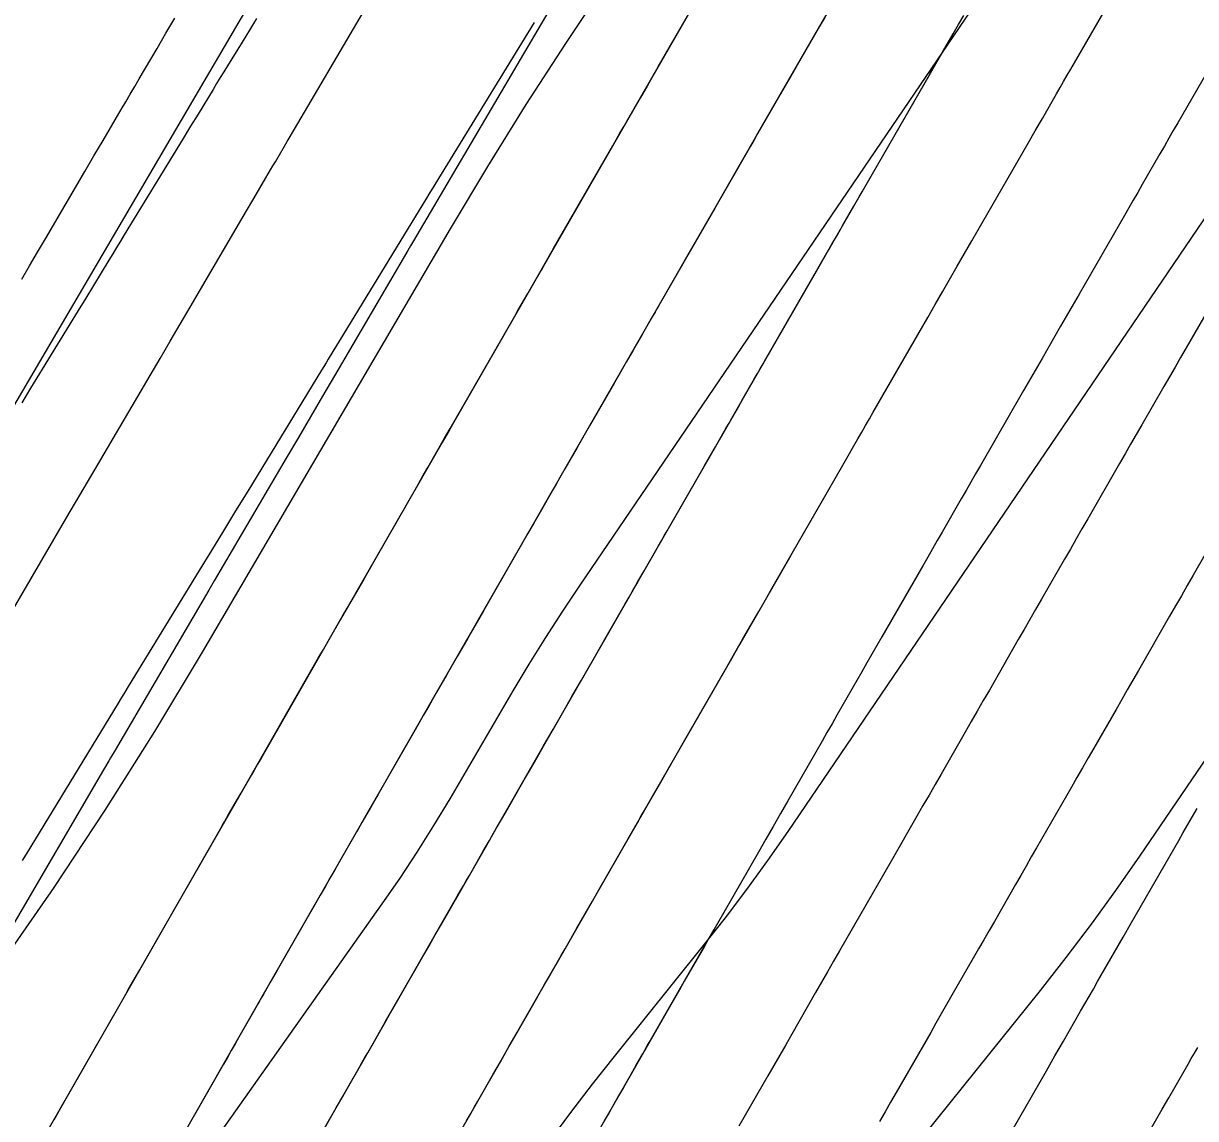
# Model space of a CAD drawing. Extents: x 1005228 to 1008882, y 1883389 to 1885754.
# Drawn here: x 1008490.97 to 1008520.37, y 1885010.91 to 1885038.39 of the extents above; entities that cross this region are included whole.
import ezdxf

# ---------------------------------------------------------------- set-up
doc = ezdxf.new("R2010")
doc.units = 0
for name, color, linetype in [('ATDIMS', 7, 'Continuous'), ('C-ANNO-NOTE', 7, 'Continuous'), ('S_BRIDGE', 7, 'Continuous'), ('TSOBSTACLE', 7, 'Continuous')]:
    doc.layers.add(name, color=color, linetype=linetype)

msp = doc.modelspace()

# ---------------------------------------------------------------- linework, layer by layer
at = {"layer": 'ATDIMS'}
for points in [[(1008490.922, 1885031.969), (1008491.121, 1885032.308), (1008491.32, 1885032.648), (1008491.519, 1885032.987), (1008492.508, 1885034.675), (1008492.735, 1885035.063), (1008492.962, 1885035.451), (1008493.42, 1885036.232), (1008493.532, 1885036.423), (1008493.644, 1885036.614), (1008493.756, 1885036.805), (1008493.868, 1885036.996), (1008494.316, 1885037.76), (1008494.54, 1885038.141), (1008494.764, 1885038.523)], [(1008503.776, 1885038.415), (1008501.288, 1885034.35), (1008501.195, 1885034.197), (1008501.163, 1885034.146), (1008501.078, 1885034.005), (1008498.612, 1885029.966), (1008498.555, 1885029.873), (1008498.44, 1885029.685), (1008496.591, 1885026.655), (1008496.287, 1885026.157), (1008495.983, 1885025.659), (1008495.679, 1885025.161), (1008495.375, 1885024.663), (1008493.595, 1885021.746), (1008493.51, 1885021.607), (1008493.404, 1885021.433), (1008493.34, 1885021.328), (1008491.034, 1885017.543), (1008490.935, 1885017.38)], [(1008498.513, 1885010.655), (1008498.667, 1885010.924), (1008498.82, 1885011.192), (1008498.974, 1885011.461), (1008499.128, 1885011.729), (1008499.743, 1885012.804), (1008500.05, 1885013.341), (1008500.358, 1885013.878), (1008500.984, 1885014.972), (1008501.139, 1885015.244), (1008501.295, 1885015.516), (1008501.451, 1885015.788), (1008501.607, 1885016.059), (1008502.589, 1885017.771), (1008502.826, 1885018.185), (1008503.063, 1885018.598), (1008503.537, 1885019.424), (1008503.655, 1885019.631), (1008503.774, 1885019.837), (1008503.892, 1885020.044), (1008504.011, 1885020.251), (1008505.297, 1885022.493), (1008505.584, 1885022.992), (1008506.062, 1885023.825), (1008506.158, 1885023.992), (1008506.253, 1885024.158), (1008506.349, 1885024.325), (1008506.444, 1885024.492), (1008508.048, 1885027.285), (1008508.322, 1885027.763), (1008508.596, 1885028.24), (1008508.665, 1885028.36), (1008508.733, 1885028.479), (1008508.802, 1885028.598), (1008508.871, 1885028.718), (1008510.857, 1885032.173), (1008511.137, 1885032.659), (1008511.177, 1885032.728), (1008511.216, 1885032.798), (1008511.256, 1885032.867), (1008511.296, 1885032.937), (1008513.672, 1885037.061), (1008513.713, 1885037.133), (1008514.026, 1885037.677)], [(1008521.105, 1885037.951), (1008519.92, 1885035.893), (1008519.808, 1885035.699), (1008519.697, 1885035.506), (1008519.585, 1885035.312), (1008519.473, 1885035.118), (1008519.027, 1885034.343), (1008518.916, 1885034.149), (1008518.804, 1885033.956), (1008518.693, 1885033.762), (1008518.581, 1885033.568), (1008517.444, 1885031.593), (1008517.328, 1885031.392), (1008517.212, 1885031.191), (1008517.096, 1885030.99), (1008516.98, 1885030.788), (1008516.517, 1885029.984), (1008516.402, 1885029.782), (1008516.286, 1885029.581), (1008516.17, 1885029.38), (1008516.054, 1885029.179), (1008514.97, 1885027.293), (1008514.849, 1885027.084), (1008514.729, 1885026.875), (1008514.609, 1885026.666), (1008514.489, 1885026.456), (1008514.008, 1885025.619), (1008513.887, 1885025.409), (1008513.767, 1885025.2), (1008513.647, 1885024.991), (1008513.527, 1885024.781), (1008512.5, 1885022.994), (1008512.375, 1885022.775), (1008512.249, 1885022.557), (1008512.124, 1885022.339), (1008511.999, 1885022.12), (1008511.497, 1885021.247), (1008511.372, 1885021.029), (1008511.247, 1885020.81), (1008511.121, 1885020.592), (1008510.996, 1885020.374), (1008510.14, 1885018.882), (1008509.955, 1885018.56), (1008509.771, 1885018.239), (1008509.587, 1885017.917), (1008509.402, 1885017.596), (1008508.532, 1885016.079), (1008508.408, 1885015.863), (1008508.285, 1885015.647), (1008508.161, 1885015.431), (1008508.037, 1885015.215), (1008507.541, 1885014.351), (1008507.418, 1885014.135), (1008507.294, 1885013.919), (1008507.17, 1885013.703), (1008507.046, 1885013.487), (1008506.015, 1885011.687), (1008505.895, 1885011.478), (1008505.776, 1885011.269), (1008505.656, 1885011.06), (1008505.536, 1885010.852)]]:
    msp.add_lwpolyline(points, dxfattribs=at)
at = {"layer": 'C-ANNO-NOTE'}
for points in [[(1008484.98, 1885007.105), (1008490.41, 1885014.786), (1008491.734, 1885016.703), (1008493.017, 1885018.646), (1008494.258, 1885020.617), (1008495.457, 1885022.614), (1008501.679, 1885033.231), (1008502.616, 1885034.8), (1008503.578, 1885036.352), (1008504.567, 1885037.887), (1008505.581, 1885039.407), (1008509.69, 1885045.452), (1008510.716, 1885046.964), (1008511.739, 1885048.478), (1008512.759, 1885049.994), (1008513.777, 1885051.511), (1008520.108, 1885060.967)], [(1008506.316, 1885054.728), (1008505.958, 1885054.198), (1008505.596, 1885053.669), (1008505.231, 1885053.144), (1008504.863, 1885052.621), (1008502.845, 1885049.778), (1008502.743, 1885049.633), (1008502.641, 1885049.489), (1008502.54, 1885049.343), (1008502.439, 1885049.198), (1008502.035, 1885048.617), (1008501.937, 1885048.47), (1008501.844, 1885048.319), (1008501.756, 1885048.166), (1008501.673, 1885048.01), (1008500.245, 1885045.199), (1008499.976, 1885044.68), (1008499.7, 1885044.165), (1008499.416, 1885043.654), (1008499.124, 1885043.148), (1008485.872, 1885020.535)], [(1008523.194, 1885037.321), (1008510.137, 1885018.111), (1008509.629, 1885017.379), (1008509.106, 1885016.658), (1008508.569, 1885015.947), (1008508.018, 1885015.247), (1008505.783, 1885012.468), (1008505.23, 1885011.769), (1008504.688, 1885011.062), (1008504.157, 1885010.347)], [(1008521.316, 1885020.958), (1008518.959, 1885017.491), (1008518.362, 1885016.63), (1008517.747, 1885015.782), (1008517.116, 1885014.947), (1008516.467, 1885014.124), (1008507.094, 1885002.464)]]:
    msp.add_lwpolyline(points, dxfattribs=at)
at = {"layer": 'S_BRIDGE'}
msp.add_lwpolyline([(1008482.593, 1884991.719), (1008499.966, 1885016.295), (1008500.411, 1885016.94), (1008500.843, 1885017.594), (1008501.261, 1885018.257), (1008501.665, 1885018.93), (1008503.251, 1885021.637), (1008503.653, 1885022.31), (1008504.067, 1885022.977), (1008504.491, 1885023.636), (1008504.927, 1885024.288), (1008520.173, 1885046.721), (1008520.585, 1885047.329)], dxfattribs=at)
at = {"layer": 'TSOBSTACLE'}
for points in [[(1008508.922, 1885040.836), (1008506.695, 1885036.967), (1008506.608, 1885036.817), (1008506.436, 1885036.517), (1008504.209, 1885032.646), (1008504.145, 1885032.534), (1008503.973, 1885032.235), (1008503.951, 1885032.197), (1008501.727, 1885028.324), (1008501.641, 1885028.174), (1008501.469, 1885027.875), (1008499.78, 1885024.932), (1008499.492, 1885024.429), (1008499.203, 1885023.926), (1008498.914, 1885023.423), (1008498.626, 1885022.92), (1008496.916, 1885019.938), (1008496.839, 1885019.804), (1008496.742, 1885019.636), (1008496.685, 1885019.535), (1008494.422, 1885015.585), (1008494.263, 1885015.308), (1008494.21, 1885015.215), (1008491.93, 1885011.228), (1008491.787, 1885010.978), (1008491.739, 1885010.895)], [(1008505.116, 1885040.36), (1008503.256, 1885037.196), (1008503.2, 1885037.101), (1008500.753, 1885032.932), (1008500.678, 1885032.805), (1008500.61, 1885032.689), (1008498.771, 1885029.549), (1008498.468, 1885029.032), (1008498.164, 1885028.515), (1008497.861, 1885027.998), (1008497.558, 1885027.48), (1008495.752, 1885024.398), (1008495.619, 1885024.17), (1008493.267, 1885020.155), (1008493.152, 1885019.958), (1008493.108, 1885019.883), (1008492.976, 1885019.657), (1008490.641, 1885015.66)], [(1008502.081, 1885010.854), (1008502.175, 1885011.018), (1008502.27, 1885011.183), (1008502.364, 1885011.347), (1008502.74, 1885012.004), (1008502.928, 1885012.333), (1008503.116, 1885012.661), (1008504.456, 1885014.999), (1008504.553, 1885015.17), (1008504.651, 1885015.34), (1008504.749, 1885015.51), (1008504.846, 1885015.681), (1008505.237, 1885016.362), (1008505.433, 1885016.703), (1008505.628, 1885017.044), (1008506.708, 1885018.927), (1008506.919, 1885019.294), (1008507.129, 1885019.661), (1008507.34, 1885020.027), (1008507.55, 1885020.394), (1008508.614, 1885022.249), (1008508.813, 1885022.595), (1008509.012, 1885022.942), (1008509.409, 1885023.634), (1008509.509, 1885023.807), (1008509.608, 1885023.98), (1008509.707, 1885024.153), (1008509.807, 1885024.326), (1008511.133, 1885026.635), (1008511.324, 1885026.968), (1008511.515, 1885027.301), (1008511.897, 1885027.966), (1008511.993, 1885028.133), (1008512.088, 1885028.299), (1008512.184, 1885028.465), (1008512.28, 1885028.632), (1008513.65, 1885031.013), (1008513.834, 1885031.334), (1008514.019, 1885031.655), (1008514.387, 1885032.296), (1008514.48, 1885032.456), (1008514.572, 1885032.616), (1008514.664, 1885032.776), (1008514.756, 1885032.937), (1008516.166, 1885035.385), (1008516.344, 1885035.695), (1008516.523, 1885036.004), (1008516.879, 1885036.623), (1008516.968, 1885036.777), (1008517.057, 1885036.932), (1008517.146, 1885037.087), (1008517.235, 1885037.241), (1008518.682, 1885039.752)], [(1008491.362, 1885010.233), (1008493.456, 1885013.895), (1008493.533, 1885014.031), (1008493.611, 1885014.167), (1008493.884, 1885014.643), (1008493.923, 1885014.711), (1008495.908, 1885018.18), (1008495.959, 1885018.268), (1008496.009, 1885018.357), (1008496.06, 1885018.445), (1008496.111, 1885018.534), (1008496.416, 1885019.065), (1008496.517, 1885019.242), (1008498.37, 1885022.473), (1008498.489, 1885022.68), (1008498.608, 1885022.888), (1008498.965, 1885023.51), (1008499.084, 1885023.717), (1008500.831, 1885026.76), (1008500.97, 1885027.004), (1008501.11, 1885027.247), (1008501.529, 1885027.977), (1008501.668, 1885028.22), (1008503.289, 1885031.044), (1008503.37, 1885031.185), (1008503.452, 1885031.327), (1008503.533, 1885031.468), (1008503.614, 1885031.609), (1008504.02, 1885032.315), (1008504.264, 1885032.739), (1008505.746, 1885035.317), (1008505.841, 1885035.482), (1008505.936, 1885035.648), (1008506.031, 1885035.813), (1008506.126, 1885035.978), (1008506.601, 1885036.803), (1008506.887, 1885037.299), (1008508.198, 1885039.577)], [(1008511.337, 1885039.019), (1008509.382, 1885035.623), (1008509.292, 1885035.467), (1008509.201, 1885035.31), (1008508.976, 1885034.918), (1008508.84, 1885034.683), (1008506.899, 1885031.308), (1008506.853, 1885031.228), (1008506.807, 1885031.147), (1008506.761, 1885031.067), (1008506.714, 1885030.987), (1008506.484, 1885030.584), (1008506.345, 1885030.343), (1008504.42, 1885026.991), (1008504.325, 1885026.826), (1008504.23, 1885026.661), (1008503.993, 1885026.248), (1008503.851, 1885026), (1008502.37, 1885023.419), (1008502.108, 1885022.962), (1008501.845, 1885022.504), (1008501.583, 1885022.047), (1008501.32, 1885021.589), (1008499.82, 1885018.973), (1008499.684, 1885018.736), (1008499.457, 1885018.34), (1008499.411, 1885018.261), (1008499.366, 1885018.182), (1008499.32, 1885018.102), (1008499.275, 1885018.023), (1008497.32, 1885014.61), (1008497.148, 1885014.309), (1008496.975, 1885014.008), (1008496.932, 1885013.933), (1008496.889, 1885013.857), (1008496.846, 1885013.782), (1008496.803, 1885013.707), (1008494.819, 1885010.239)], [(1008490.266, 1885022.941), (1008492.057, 1885025.997), (1008492.571, 1885026.876), (1008492.764, 1885027.205), (1008494.141, 1885029.555), (1008494.392, 1885029.983), (1008494.643, 1885030.412), (1008494.894, 1885030.84), (1008495.145, 1885031.268), (1008496.559, 1885033.682), (1008496.741, 1885033.992), (1008497.046, 1885034.512), (1008497.105, 1885034.614), (1008497.165, 1885034.716), (1008497.225, 1885034.818), (1008497.284, 1885034.919), (1008497.583, 1885035.428), (1008497.762, 1885035.734), (1008499.575, 1885038.823)], [(1008497.708, 1885009.249), (1008499.395, 1885012.198), (1008499.464, 1885012.318), (1008499.532, 1885012.438), (1008499.601, 1885012.558), (1008499.669, 1885012.677), (1008500.012, 1885013.276), (1008500.15, 1885013.516), (1008500.218, 1885013.636), (1008501.865, 1885016.511), (1008501.937, 1885016.636), (1008502.008, 1885016.761), (1008502.08, 1885016.886), (1008502.152, 1885017.01), (1008502.509, 1885017.634), (1008502.652, 1885017.884), (1008502.724, 1885018.008), (1008504.014, 1885020.258), (1008504.251, 1885020.67), (1008504.487, 1885021.082), (1008504.724, 1885021.495), (1008504.96, 1885021.907), (1008506.233, 1885024.125), (1008506.38, 1885024.38), (1008506.526, 1885024.636), (1008506.82, 1885025.147), (1008506.893, 1885025.275), (1008506.967, 1885025.403), (1008507.04, 1885025.531), (1008507.114, 1885025.659), (1008508.739, 1885028.489), (1008508.881, 1885028.736), (1008509.022, 1885028.983), (1008509.306, 1885029.476), (1008509.377, 1885029.6), (1008509.448, 1885029.723), (1008509.519, 1885029.847), (1008509.589, 1885029.97), (1008511.245, 1885032.848), (1008511.382, 1885033.087), (1008511.52, 1885033.325), (1008511.794, 1885033.803), (1008511.863, 1885033.922), (1008511.932, 1885034.041), (1008512, 1885034.161), (1008512.069, 1885034.28), (1008513.752, 1885037.202), (1008513.885, 1885037.433), (1008514.018, 1885037.665), (1008514.284, 1885038.127), (1008514.418, 1885038.358), (1008514.551, 1885038.59)], [(1008496.814, 1885038.516), (1008496.632, 1885038.219), (1008496.45, 1885037.921), (1008496.085, 1885037.325), (1008495.994, 1885037.177), (1008495.903, 1885037.028), (1008495.812, 1885036.879), (1008495.721, 1885036.73), (1008495.345, 1885036.114), (1008495.159, 1885035.809), (1008494.973, 1885035.504), (1008493.495, 1885033.082), (1008493.398, 1885032.924), (1008493.301, 1885032.765), (1008493.205, 1885032.607), (1008493.108, 1885032.448), (1008492.721, 1885031.815), (1008492.528, 1885031.498), (1008492.335, 1885031.181), (1008491.146, 1885029.235), (1008490.923, 1885028.869)], [(1008511.063, 1885038.541), (1008510.952, 1885038.349), (1008510.842, 1885038.157), (1008510.289, 1885037.198), (1008509.958, 1885036.622), (1008508.846, 1885034.691), (1008508.711, 1885034.457), (1008508.576, 1885034.223), (1008508.441, 1885033.988), (1008508.307, 1885033.754), (1008507.634, 1885032.583), (1008507.364, 1885032.115), (1008507.23, 1885031.881), (1008506.402, 1885030.441), (1008506.247, 1885030.172), (1008506.093, 1885029.903), (1008505.938, 1885029.634), (1008505.784, 1885029.365), (1008505.166, 1885028.288), (1008504.857, 1885027.75), (1008504.548, 1885027.212), (1008503.923, 1885026.123), (1008503.767, 1885025.852), (1008503.612, 1885025.581), (1008503.456, 1885025.31), (1008503.301, 1885025.039), (1008502.501, 1885023.645), (1008502.227, 1885023.168), (1008501.953, 1885022.691), (1008501.405, 1885021.736), (1008501.269, 1885021.498), (1008501.132, 1885021.259), (1008500.995, 1885021.02), (1008500.858, 1885020.782), (1008499.863, 1885019.047), (1008499.621, 1885018.625), (1008499.379, 1885018.203), (1008498.894, 1885017.359), (1008498.773, 1885017.147), (1008498.652, 1885016.936), (1008498.531, 1885016.725), (1008498.41, 1885016.514), (1008497.14, 1885014.295), (1008496.947, 1885013.958), (1008496.755, 1885013.621), (1008496.369, 1885012.948), (1008496.273, 1885012.78), (1008496.177, 1885012.611), (1008496.081, 1885012.443), (1008495.984, 1885012.275), (1008494.484, 1885009.651)], [(1008520.996, 1885031.751), (1008520.131, 1885030.25), (1008519.992, 1885030.007), (1008519.852, 1885029.765), (1008519.713, 1885029.523), (1008519.574, 1885029.281), (1008519.016, 1885028.313), (1008518.877, 1885028.071), (1008518.738, 1885027.829), (1008518.598, 1885027.586), (1008518.459, 1885027.344), (1008517.66, 1885025.955), (1008517.515, 1885025.703), (1008517.37, 1885025.451), (1008517.225, 1885025.198), (1008517.08, 1885024.946), (1008516.5, 1885023.937), (1008516.355, 1885023.684), (1008516.21, 1885023.432), (1008516.065, 1885023.18), (1008515.92, 1885022.927), (1008515.194, 1885021.661), (1008515.042, 1885021.398), (1008514.891, 1885021.134), (1008514.74, 1885020.871), (1008514.588, 1885020.607), (1008513.983, 1885019.553), (1008513.832, 1885019.289), (1008513.68, 1885019.025), (1008513.529, 1885018.762), (1008513.378, 1885018.498), (1008512.73, 1885017.369), (1008512.571, 1885017.093), (1008512.413, 1885016.817), (1008512.255, 1885016.541), (1008512.096, 1885016.265), (1008511.437, 1885015.114), (1008511.286, 1885014.853), (1008511.136, 1885014.591), (1008510.986, 1885014.33), (1008510.836, 1885014.068), (1008510.236, 1885013.022), (1008510.086, 1885012.76), (1008509.936, 1885012.499), (1008509.786, 1885012.237), (1008509.637, 1885011.975), (1008508.913, 1885010.712)], [(1008520.895, 1885025.564), (1008520.305, 1885024.539), (1008520.158, 1885024.283), (1008520.011, 1885024.027), (1008519.863, 1885023.77), (1008519.716, 1885023.514), (1008518.934, 1885022.152), (1008518.794, 1885021.908), (1008518.654, 1885021.664), (1008518.513, 1885021.42), (1008518.373, 1885021.176), (1008517.813, 1885020.199), (1008517.672, 1885019.955), (1008517.532, 1885019.711), (1008517.392, 1885019.467), (1008517.252, 1885019.223), (1008516.379, 1885017.702), (1008516.246, 1885017.471), (1008516.114, 1885017.24), (1008515.982, 1885017.01), (1008515.849, 1885016.779), (1008515.32, 1885015.856), (1008515.187, 1885015.626), (1008515.055, 1885015.395), (1008514.923, 1885015.164), (1008514.79, 1885014.934), (1008514.255, 1885014), (1008514.122, 1885013.768), (1008513.988, 1885013.535), (1008513.855, 1885013.303), (1008513.722, 1885013.07), (1008512.856, 1885011.562), (1008512.718, 1885011.32), (1008512.579, 1885011.078), (1008512.44, 1885010.836)], [(1008501.735, 1885010.247), (1008502.957, 1885012.381), (1008503.153, 1885012.724), (1008503.349, 1885013.067), (1008503.742, 1885013.753), (1008503.84, 1885013.924), (1008503.938, 1885014.096), (1008504.036, 1885014.267), (1008504.134, 1885014.438), (1008505.934, 1885017.576), (1008506.127, 1885017.912), (1008506.368, 1885018.332), (1008506.464, 1885018.5), (1008506.512, 1885018.584), (1008508.732, 1885022.452), (1008508.895, 1885022.736), (1008508.931, 1885022.799), (1008510.223, 1885025.049)], [(1008515.448, 1885010.052), (1008516.626, 1885012.106), (1008516.84, 1885012.479), (1008517.054, 1885012.853), (1008517.484, 1885013.602), (1008517.591, 1885013.788), (1008517.697, 1885013.973), (1008517.803, 1885014.158), (1008517.91, 1885014.344), (1008518.335, 1885015.085), (1008518.548, 1885015.455), (1008518.76, 1885015.826), (1008519.943, 1885017.886), (1008520.058, 1885018.087), (1008520.174, 1885018.288), (1008520.289, 1885018.489), (1008520.404, 1885018.69)], [(1008504.282, 1885008.66), (1008506.174, 1885011.965), (1008506.337, 1885012.249), (1008506.499, 1885012.533), (1008506.54, 1885012.604), (1008506.581, 1885012.675), (1008506.621, 1885012.746), (1008506.662, 1885012.817), (1008508.294, 1885015.662)], [(1008518.039, 1885008.542), (1008519.53, 1885011.141), (1008519.692, 1885011.423), (1008519.854, 1885011.705), (1008520.178, 1885012.271), (1008520.259, 1885012.411), (1008520.339, 1885012.551), (1008520.419, 1885012.691)]]:
    msp.add_lwpolyline(points, dxfattribs=at)

doc.saveas('drawing.dxf')
